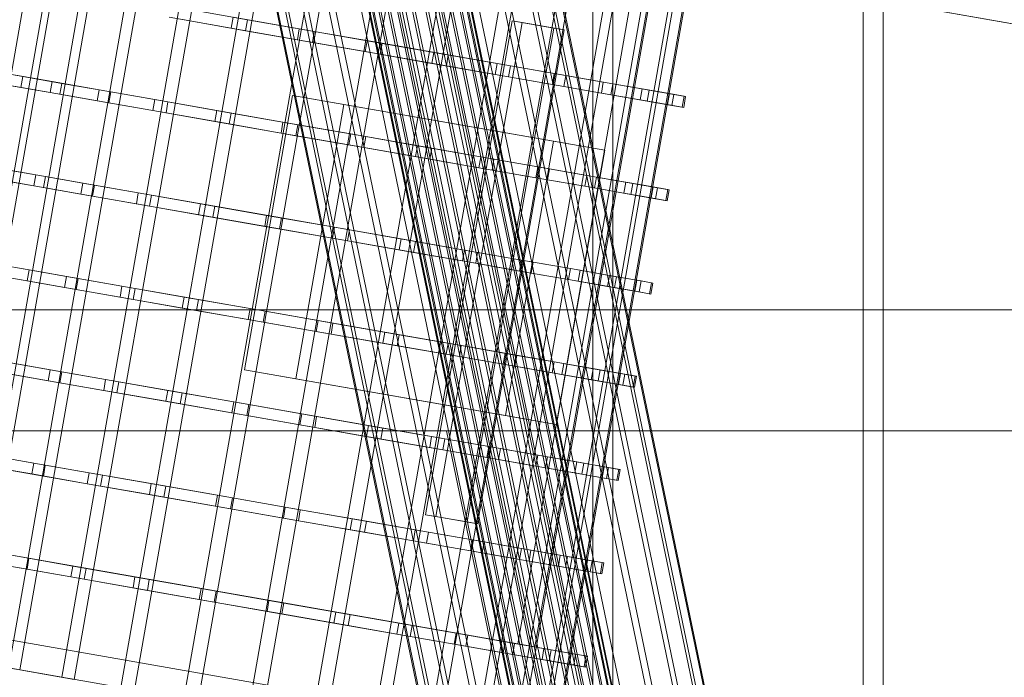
# Model space of a CAD drawing. Header units: millimetres. Extents: x -4395 to 65662, y -65530 to 6847.
# Tile 637 of 656: x 20020 to 20197, y -17816 to -17698. Entities that reach past the tile are written whole.
import ezdxf

# ---------------------------------------------------------------- set-up
doc = ezdxf.new("R2010")
doc.units = ezdxf.units.MM
doc.layers.add('superior_C02', color=7, linetype='Continuous', lineweight=0)
doc.layers.add('superior_C07', color=7, linetype='Continuous', lineweight=0)

msp = doc.modelspace()

# ---------------------------------------------------------------- linework, layer by layer
at = {"layer": 'superior_C02'}
for p, q in [((20122.893, -17575), (20122.893, -18425)), ((20126.47, -18425), (20126.47, -17575)), ((20171.385, -18425), (20171.385, -17575)), ((20174.961, -17575), (20174.961, -18425)), ((20124.556, -17848.804), (20080.181, -17635.005)), ((20126.855, -17848.631), (20082.479, -17634.832)), ((20129.003, -17848.809), (20084.628, -17635.011)), ((20120.135, -17850.135), (20075.759, -17636.336)), ((20122.264, -17849.317), (20077.889, -17635.518)), ((20130.855, -17849.328), (20086.48, -17635.529)), ((20132.284, -17850.15), (20087.909, -17636.352)), ((20116.924, -17852.446), (20072.548, -17638.648)), ((20118.313, -17851.202), (20073.938, -17637.404)), ((20133.193, -17851.221), (20088.818, -17637.422)), ((20133.52, -17852.467), (20089.145, -17638.668)), ((20116.061, -17853.782), (20071.685, -17639.983)), ((20088.867, -17640.005), (20133.243, -17853.804)), ((20127.809, -17824.479), (20089.555, -17640.17)), ((20115.783, -17855.119), (20071.408, -17641.32)), ((20114.853, -17826.416), (20076.599, -17642.107)), ((20121.322, -17824.968), (20083.067, -17640.659)), ((20132.38, -17855.139), (20088.004, -17641.341)), ((20133.873, -17824.984), (20095.618, -17640.674)), ((20139.099, -17826.446), (20100.844, -17642.137)), ((20116.11, -17856.365), (20071.735, -17642.566)), ((20117.019, -17857.435), (20072.643, -17643.637)), ((20129.168, -17857.451), (20084.793, -17643.652)), ((20130.99, -17856.383), (20086.614, -17642.585)), ((20108.844, -17828.725), (20070.589, -17644.416)), ((20118.448, -17858.258), (20074.073, -17644.459)), ((20120.3, -17858.776), (20075.924, -17644.978)), ((20122.448, -17858.955), (20078.073, -17645.156)), ((20124.747, -17858.782), (20080.371, -17644.983)), ((20127.039, -17858.269), (20082.664, -17644.47)), ((20143.132, -17828.768), (20104.878, -17644.459)), ((20103.703, -17831.737), (20065.448, -17647.428)), ((20145.698, -17831.79), (20107.443, -17647.481)), ((20099.781, -17835.248), (20061.526, -17650.939)), ((20146.62, -17835.307), (20108.365, -17650.998)), ((20097.346, -17839.018), (20059.091, -17654.709)), ((20107.582, -17654.769), (20145.837, -17839.078)), ((20096.562, -17842.789), (20058.308, -17658.48)), ((20143.401, -17842.848), (20105.147, -17658.539)), ((20097.485, -17846.306), (20059.23, -17661.997)), ((20139.479, -17846.359), (20101.225, -17662.05)), ((20100.05, -17849.328), (20061.796, -17665.019)), ((20134.339, -17849.371), (20096.084, -17665.062)), ((20104.083, -17851.65), (20065.829, -17667.341)), ((20128.329, -17851.68), (20090.074, -17667.371)), ((20109.31, -17853.113), (20071.055, -17668.803)), ((20115.373, -17853.617), (20077.118, -17669.308)), ((20121.86, -17853.128), (20083.606, -17668.819)), ((15575.415, -17750), (24634.01, -17750)), ((24635.508, -17750), (15576.913, -17750)), ((19160.686, -17771.702), (20096.643, -17771.702)), ((20098.422, -17771.702), (19162.465, -17771.702)), ((20096.643, -17771.702), (20117.046, -17870)), ((20096.643, -17771.702), (20098.422, -17771.702)), ((20096.643, -17771.702), (21032.6, -17771.702)), ((20118.824, -17870), (20098.422, -17771.702)), ((21034.379, -17771.702), (20098.422, -17771.702))]:
    msp.add_line(p, q, dxfattribs=at)
at = {"layer": 'superior_C07'}
for p, q in [((19879.251, -17642.72), (20234.98, -17705.085)), ((20238.656, -17705.729), (19882.927, -17643.364)), ((20000.415, -17811.173), (20029.771, -17643.727)), ((20033.226, -17644.333), (20003.87, -17811.779)), ((20034.436, -17644.545), (20005.08, -17811.991)), ((20039.451, -17645.424), (20010.095, -17812.87)), ((20041.081, -17645.71), (20011.725, -17813.156)), ((20047.464, -17646.829), (20018.108, -17814.275)), ((20049.449, -17647.177), (20020.093, -17814.623)), ((20056.954, -17648.493), (20027.598, -17815.939)), ((20059.219, -17648.89), (20029.863, -17816.336)), ((20067.559, -17650.352), (20038.203, -17817.798)), ((20070.017, -17650.783), (20040.661, -17818.229)), ((20078.87, -17652.335), (20049.514, -17819.781)), ((20081.426, -17652.783), (20052.07, -17820.229)), ((20090.453, -17654.365), (20061.096, -17821.812)), ((20093.008, -17654.813), (20063.652, -17822.26)), ((20101.862, -17656.366), (20072.506, -17823.812)), ((20104.319, -17656.796), (20074.963, -17824.243)), ((20112.659, -17658.258), (20083.303, -17825.705)), ((20114.924, -17658.656), (20085.568, -17826.102)), ((20122.429, -17659.971), (20093.073, -17827.418)), ((20124.415, -17660.319), (20095.059, -17827.766)), ((20130.798, -17661.438), (20101.442, -17828.885)), ((20132.427, -17661.724), (20103.071, -17829.17)), ((20137.442, -17662.603), (20108.086, -17830.05)), ((20138.653, -17662.816), (20109.296, -17830.262)), ((20142.107, -17663.421), (20112.751, -17830.867)), ((20142.852, -17663.552), (20113.496, -17830.998)), ((20144.613, -17663.861), (20115.257, -17831.307)), ((20144.865, -17663.905), (20115.509, -17831.351)), ((20131.864, -17681.931), (20109.416, -17809.978)), ((20112.479, -17810.515), (20134.928, -17682.468)), ((20060.932, -17697.922), (20049.595, -17695.934)), ((20058.006, -17699.439), (20046.871, -17697.487)), ((20049.249, -17697.904), (20060.586, -17699.892)), ((20058.351, -17697.47), (20058.006, -17699.439)), ((20058.351, -17697.47), (20070.228, -17699.552)), ((20060.932, -17697.922), (20060.586, -17699.892)), ((20072.911, -17700.022), (20060.932, -17697.922)), ((20092.853, -17786.769), (20108.394, -17698.121)), ((20110.232, -17698.443), (20094.691, -17787.091)), ((20108.394, -17698.121), (20115.883, -17699.434)), ((20108.394, -17698.121), (20110.232, -17698.443)), ((20117.721, -17699.756), (20110.232, -17698.443)), ((20069.882, -17701.522), (20058.006, -17699.439)), ((20060.586, -17699.892), (20072.566, -17701.992)), ((20070.228, -17699.552), (20069.882, -17701.522)), ((20070.228, -17699.552), (20082.389, -17701.684)), ((20072.911, -17700.022), (20072.566, -17701.992)), ((20085.073, -17702.154), (20072.911, -17700.022)), ((20115.883, -17699.434), (20100.342, -17788.082)), ((20102.18, -17788.404), (20117.721, -17699.756)), ((20117.721, -17699.756), (20115.883, -17699.434)), ((20082.044, -17703.654), (20069.882, -17701.522)), ((20072.566, -17701.992), (20084.728, -17704.124)), ((20082.389, -17701.684), (20082.044, -17703.654)), ((20082.389, -17701.684), (20094.369, -17703.784)), ((20085.073, -17702.154), (20084.728, -17704.124)), ((20096.95, -17704.236), (20085.073, -17702.154)), ((20094.024, -17705.754), (20082.044, -17703.654)), ((20094.369, -17703.784), (20094.024, -17705.754)), ((20094.369, -17703.784), (20105.706, -17705.772)), ((20084.728, -17704.124), (20096.604, -17706.206)), ((20105.361, -17707.742), (20094.024, -17705.754)), ((20096.95, -17704.236), (20096.604, -17706.206)), ((20108.084, -17706.189), (20096.95, -17704.236)), ((20105.706, -17705.772), (20105.361, -17707.742)), ((20105.706, -17705.772), (20115.965, -17707.57)), ((20020.637, -17708.117), (20015.739, -17707.258)), ((20096.604, -17706.206), (20107.739, -17708.159)), ((20108.084, -17706.189), (20107.739, -17708.159)), ((20118.05, -17707.936), (20108.084, -17706.189)), ((20115.965, -17707.57), (20115.62, -17709.54)), ((20115.965, -17707.57), (20124.752, -17709.111)), ((20015.393, -17709.228), (20020.292, -17710.087)), ((20019.366, -17707.894), (20025.903, -17709.04)), ((20020.637, -17708.117), (20020.292, -17710.087)), ((20027.613, -17709.34), (20020.637, -17708.117)), ((20025.903, -17709.04), (20025.557, -17711.01)), ((20025.903, -17709.04), (20034.315, -17710.515)), ((20027.613, -17709.34), (20027.268, -17711.31)), ((20036.4, -17710.88), (20027.613, -17709.34)), ((20115.62, -17709.54), (20105.361, -17707.742)), ((20107.739, -17708.159), (20117.704, -17709.906)), ((20118.05, -17707.936), (20117.704, -17709.906)), ((20126.462, -17709.411), (20118.05, -17707.936)), ((20124.752, -17709.111), (20124.406, -17711.081)), ((20124.752, -17709.111), (20131.728, -17710.334)), ((20025.557, -17711.01), (20019.02, -17709.864)), ((20020.292, -17710.087), (20027.268, -17711.31)), ((20033.97, -17712.485), (20025.557, -17711.01)), ((20034.315, -17710.515), (20033.97, -17712.485)), ((20034.315, -17710.515), (20044.281, -17712.262)), ((20036.4, -17710.88), (20036.055, -17712.85)), ((20046.659, -17712.679), (20036.4, -17710.88)), ((20124.406, -17711.081), (20115.62, -17709.54)), ((20117.704, -17709.906), (20126.117, -17711.381)), ((20131.383, -17712.304), (20124.406, -17711.081)), ((20126.462, -17709.411), (20126.117, -17711.381)), ((20132.999, -17710.557), (20126.462, -17709.411)), ((20131.728, -17710.334), (20131.383, -17712.304)), ((20131.728, -17710.334), (20136.627, -17711.192)), ((20132.999, -17710.557), (20132.654, -17712.527)), ((20137.409, -17711.33), (20132.999, -17710.557)), ((20027.268, -17711.31), (20036.055, -17712.85)), ((20043.935, -17714.232), (20033.97, -17712.485)), ((20036.055, -17712.85), (20046.314, -17714.649)), ((20044.281, -17712.262), (20043.935, -17714.232)), ((20044.281, -17712.262), (20055.416, -17714.214)), ((20046.659, -17712.679), (20046.314, -17714.649)), ((20057.996, -17714.667), (20046.659, -17712.679)), ((20060.389, -17760.772), (20069.023, -17711.524)), ((20069.023, -17711.524), (20115.83, -17719.73)), ((20069.023, -17711.524), (20078.214, -17713.135)), ((20126.117, -17711.381), (20132.654, -17712.527)), ((20136.281, -17713.162), (20131.383, -17712.304)), ((20132.654, -17712.527), (20137.064, -17713.3)), ((20136.627, -17711.192), (20136.281, -17713.162)), ((20136.627, -17711.192), (20139.258, -17711.654)), ((20137.409, -17711.33), (20137.064, -17713.3)), ((20139.523, -17711.7), (20137.409, -17711.33)), ((20139.258, -17711.654), (20138.913, -17713.624)), ((20139.523, -17711.7), (20139.177, -17713.67)), ((20139.258, -17711.654), (20139.523, -17711.7)), ((20055.07, -17716.184), (20043.935, -17714.232)), ((20046.314, -17714.649), (20057.651, -17716.637)), ((20055.416, -17714.214), (20055.07, -17716.184)), ((20055.416, -17714.214), (20067.292, -17716.296)), ((20057.996, -17714.667), (20057.651, -17716.637)), ((20069.976, -17716.767), (20057.996, -17714.667)), ((20078.214, -17713.135), (20069.579, -17762.384)), ((20125.02, -17721.341), (20078.214, -17713.135)), ((20138.913, -17713.624), (20136.281, -17713.162)), ((20137.064, -17713.3), (20139.177, -17713.67)), ((20139.177, -17713.67), (20138.913, -17713.624)), ((20066.947, -17718.266), (20055.07, -17716.184)), ((20067.292, -17716.296), (20066.947, -17718.266)), ((20067.292, -17716.296), (20079.454, -17718.428)), ((20057.651, -17716.637), (20069.63, -17718.737)), ((20069.976, -17716.767), (20069.63, -17718.737)), ((20082.137, -17718.899), (20069.976, -17716.767)), ((20079.108, -17720.398), (20066.947, -17718.266)), ((20069.63, -17718.737), (20081.792, -17720.869)), ((20079.454, -17718.428), (20079.108, -17720.398)), ((20079.454, -17718.428), (20091.433, -17720.529)), ((20082.137, -17718.899), (20081.792, -17720.869)), ((20094.014, -17720.981), (20082.137, -17718.899)), ((20115.83, -17719.73), (20107.196, -17768.978)), ((20125.02, -17721.341), (20115.83, -17719.73)), ((20091.088, -17722.499), (20079.108, -17720.398)), ((20081.792, -17720.869), (20093.669, -17722.951)), ((20091.433, -17720.529), (20091.088, -17722.499)), ((20091.433, -17720.529), (20102.771, -17722.516)), ((20094.014, -17720.981), (20093.669, -17722.951)), ((20105.149, -17722.933), (20094.014, -17720.981)), ((20116.386, -17770.59), (20125.02, -17721.341)), ((20102.425, -17724.486), (20091.088, -17722.499)), ((20093.669, -17722.951), (20104.803, -17724.903)), ((20102.771, -17722.516), (20102.425, -17724.486)), ((20102.771, -17722.516), (20113.03, -17724.315)), ((20105.149, -17722.933), (20104.803, -17724.903)), ((20115.114, -17724.68), (20105.149, -17722.933)), ((20016.43, -17724.639), (20022.967, -17725.785)), ((20024.678, -17726.085), (20017.701, -17724.862)), ((20112.684, -17726.285), (20102.425, -17724.486)), ((20104.803, -17724.903), (20114.769, -17726.65)), ((20113.03, -17724.315), (20112.684, -17726.285)), ((20113.03, -17724.315), (20121.816, -17725.855)), ((20115.114, -17724.68), (20114.769, -17726.65)), ((20123.527, -17726.155), (20115.114, -17724.68)), ((20022.622, -17727.755), (20016.085, -17726.609)), ((20017.356, -17726.831), (20024.332, -17728.055)), ((20022.967, -17725.785), (20022.622, -17727.755)), ((20022.967, -17725.785), (20031.38, -17727.26)), ((20024.678, -17726.085), (20024.332, -17728.055)), ((20033.464, -17727.625), (20024.678, -17726.085)), ((20121.471, -17727.825), (20112.684, -17726.285)), ((20114.769, -17726.65), (20123.182, -17728.125)), ((20121.816, -17725.855), (20121.471, -17727.825)), ((20121.816, -17725.855), (20128.793, -17727.078)), ((20123.527, -17726.155), (20123.182, -17728.125)), ((20130.064, -17727.301), (20123.527, -17726.155)), ((20031.034, -17729.23), (20022.622, -17727.755)), ((20024.332, -17728.055), (20033.119, -17729.595)), ((20031.38, -17727.26), (20031.034, -17729.23)), ((20031.38, -17727.26), (20041.345, -17729.007)), ((20033.464, -17727.625), (20033.119, -17729.595)), ((20043.723, -17729.424), (20033.464, -17727.625)), ((20128.447, -17729.048), (20121.471, -17727.825)), ((20123.182, -17728.125), (20129.718, -17729.271)), ((20128.793, -17727.078), (20128.447, -17729.048)), ((20128.793, -17727.078), (20133.691, -17727.937)), ((20130.064, -17727.301), (20129.718, -17729.271)), ((20134.474, -17728.074), (20130.064, -17727.301)), ((20133.691, -17727.937), (20133.346, -17729.907)), ((20133.691, -17727.937), (20136.323, -17728.399)), ((20134.474, -17728.074), (20134.128, -17730.044)), ((20136.587, -17728.445), (20134.474, -17728.074)), ((20136.323, -17728.399), (20135.977, -17730.368)), ((20136.587, -17728.445), (20136.242, -17730.415)), ((20136.323, -17728.399), (20136.587, -17728.445)), ((20041, -17730.977), (20031.034, -17729.23)), ((20033.119, -17729.595), (20043.378, -17731.394)), ((20041.345, -17729.007), (20041, -17730.977)), ((20041.345, -17729.007), (20052.48, -17730.959)), ((20043.723, -17729.424), (20043.378, -17731.394)), ((20055.06, -17731.411), (20043.723, -17729.424)), ((20133.346, -17729.907), (20128.447, -17729.048)), ((20129.718, -17729.271), (20134.128, -17730.044)), ((20135.977, -17730.368), (20133.346, -17729.907)), ((20134.128, -17730.044), (20136.242, -17730.415)), ((20136.242, -17730.415), (20135.977, -17730.368)), ((20052.135, -17732.929), (20041, -17730.977)), ((20043.378, -17731.394), (20054.715, -17733.381)), ((20052.48, -17730.959), (20052.135, -17732.929)), ((20052.48, -17730.959), (20064.356, -17733.041)), ((20055.06, -17731.411), (20054.715, -17733.381)), ((20067.04, -17733.511), (20055.06, -17731.411)), ((20064.011, -17735.011), (20052.135, -17732.929)), ((20054.715, -17733.381), (20066.695, -17735.481)), ((20064.356, -17733.041), (20064.011, -17735.011)), ((20064.356, -17733.041), (20076.518, -17735.173)), ((20067.04, -17733.511), (20066.695, -17735.481)), ((20079.202, -17735.644), (20067.04, -17733.511)), ((20076.173, -17737.143), (20064.011, -17735.011)), ((20066.695, -17735.481), (20078.857, -17737.614)), ((20076.518, -17735.173), (20076.173, -17737.143)), ((20076.518, -17735.173), (20088.498, -17737.273)), ((20079.202, -17735.644), (20078.857, -17737.614)), ((20091.078, -17737.726), (20079.202, -17735.644)), ((20088.152, -17739.243), (20076.173, -17737.143)), ((20078.857, -17737.614), (20090.733, -17739.696)), ((20088.498, -17737.273), (20088.152, -17739.243)), ((20088.498, -17737.273), (20099.835, -17739.261)), ((20099.49, -17741.231), (20088.152, -17739.243)), ((20091.078, -17737.726), (20090.733, -17739.696)), ((20102.213, -17739.678), (20091.078, -17737.726)), ((20099.835, -17739.261), (20099.49, -17741.231)), ((20099.835, -17739.261), (20110.094, -17741.059)), ((20090.733, -17739.696), (20101.868, -17741.648)), ((20102.213, -17739.678), (20101.868, -17741.648)), ((20112.179, -17741.425), (20102.213, -17739.678)), ((20110.094, -17741.059), (20109.749, -17743.029)), ((20110.094, -17741.059), (20118.881, -17742.6)), ((20021.742, -17742.829), (20014.766, -17741.606)), ((20020.031, -17742.529), (20028.444, -17744.004)), ((20021.742, -17742.829), (20021.397, -17744.799)), ((20030.529, -17744.37), (20021.742, -17742.829)), ((20109.749, -17743.029), (20099.49, -17741.231)), ((20101.868, -17741.648), (20111.833, -17743.395)), ((20112.179, -17741.425), (20111.833, -17743.395)), ((20120.591, -17742.9), (20112.179, -17741.425)), ((20118.881, -17742.6), (20118.535, -17744.57)), ((20118.881, -17742.6), (20125.857, -17743.823)), ((20120.591, -17742.9), (20120.246, -17744.87)), ((20127.128, -17744.046), (20120.591, -17742.9)), ((20014.42, -17743.576), (20021.397, -17744.799)), ((20028.099, -17745.974), (20019.686, -17744.499)), ((20028.444, -17744.004), (20028.099, -17745.974)), ((20028.444, -17744.004), (20038.409, -17745.751)), ((20030.529, -17744.37), (20030.183, -17746.34)), ((20040.788, -17746.168), (20030.529, -17744.37)), ((20118.535, -17744.57), (20109.749, -17743.029)), ((20111.833, -17743.395), (20120.246, -17744.87)), ((20125.512, -17745.793), (20118.535, -17744.57)), ((20125.857, -17743.823), (20125.512, -17745.793)), ((20125.857, -17743.823), (20130.755, -17744.682)), ((20127.128, -17744.046), (20126.783, -17746.016)), ((20131.538, -17744.819), (20127.128, -17744.046)), ((20130.755, -17744.682), (20130.41, -17746.652)), ((20130.755, -17744.682), (20133.387, -17745.143)), ((20021.397, -17744.799), (20030.183, -17746.34)), ((20038.064, -17747.721), (20028.099, -17745.974)), ((20030.183, -17746.34), (20040.442, -17748.138)), ((20038.409, -17745.751), (20038.064, -17747.721)), ((20038.409, -17745.751), (20049.544, -17747.703)), ((20040.788, -17746.168), (20040.442, -17748.138)), ((20052.125, -17748.156), (20040.788, -17746.168)), ((20120.246, -17744.87), (20126.783, -17746.016)), ((20130.41, -17746.652), (20125.512, -17745.793)), ((20126.783, -17746.016), (20131.193, -17746.789)), ((20131.538, -17744.819), (20131.193, -17746.789)), ((20133.652, -17745.189), (20131.538, -17744.819)), ((20133.387, -17745.143), (20133.042, -17747.113)), ((20133.652, -17745.189), (20133.306, -17747.159)), ((20133.387, -17745.143), (20133.652, -17745.189)), ((20049.199, -17749.673), (20038.064, -17747.721)), ((20040.442, -17748.138), (20051.78, -17750.126)), ((20049.544, -17747.703), (20049.199, -17749.673)), ((20049.544, -17747.703), (20061.421, -17749.786)), ((20052.125, -17748.156), (20051.78, -17750.126)), ((20064.105, -17750.256), (20052.125, -17748.156)), ((20133.042, -17747.113), (20130.41, -17746.652)), ((20131.193, -17746.789), (20133.306, -17747.159)), ((20133.306, -17747.159), (20133.042, -17747.113)), ((20061.075, -17751.755), (20049.199, -17749.673)), ((20061.421, -17749.786), (20061.075, -17751.755)), ((20061.421, -17749.786), (20073.583, -17751.918)), ((20051.78, -17750.126), (20063.759, -17752.226)), ((20073.237, -17753.888), (20061.075, -17751.755)), ((20064.105, -17750.256), (20063.759, -17752.226)), ((20076.266, -17752.388), (20064.105, -17750.256)), ((20063.759, -17752.226), (20075.921, -17754.358)), ((20073.583, -17751.918), (20073.237, -17753.888)), ((20073.583, -17751.918), (20085.562, -17754.018)), ((20076.266, -17752.388), (20075.921, -17754.358)), ((20088.143, -17754.47), (20076.266, -17752.388)), ((20085.217, -17755.988), (20073.237, -17753.888)), ((20075.921, -17754.358), (20087.797, -17756.44)), ((20085.562, -17754.018), (20085.217, -17755.988)), ((20085.562, -17754.018), (20096.899, -17756.005)), ((20088.143, -17754.47), (20087.797, -17756.44)), ((20099.278, -17756.422), (20088.143, -17754.47)), ((20096.554, -17757.975), (20085.217, -17755.988)), ((20087.797, -17756.44), (20098.932, -17758.392)), ((20096.899, -17756.005), (20096.554, -17757.975)), ((20096.899, -17756.005), (20107.158, -17757.804)), ((20099.278, -17756.422), (20098.932, -17758.392)), ((20109.243, -17758.17), (20099.278, -17756.422)), ((20106.813, -17759.774), (20096.554, -17757.975)), ((20098.932, -17758.392), (20108.898, -17760.139)), ((20107.158, -17757.804), (20106.813, -17759.774)), ((20107.158, -17757.804), (20115.945, -17759.344)), ((20109.243, -17758.17), (20108.898, -17760.139)), ((20117.656, -17759.644), (20109.243, -17758.17)), ((20017.096, -17759.274), (20025.509, -17760.749)), ((20027.593, -17761.114), (20018.807, -17759.574)), ((20115.6, -17761.314), (20106.813, -17759.774)), ((20108.898, -17760.139), (20117.31, -17761.614)), ((20115.945, -17759.344), (20115.6, -17761.314)), ((20115.945, -17759.344), (20122.921, -17760.568)), ((20117.656, -17759.644), (20117.31, -17761.614)), ((20124.193, -17760.79), (20117.656, -17759.644)), ((20122.921, -17760.568), (20122.576, -17762.538)), ((20122.921, -17760.568), (20127.82, -17761.426)), ((20025.163, -17762.719), (20016.75, -17761.244)), ((20018.461, -17761.544), (20027.248, -17763.084)), ((20025.509, -17760.749), (20025.163, -17762.719)), ((20025.509, -17760.749), (20035.474, -17762.496)), ((20027.593, -17761.114), (20027.248, -17763.084)), ((20037.852, -17762.913), (20027.593, -17761.114)), ((20107.196, -17768.978), (20060.389, -17760.772)), ((20060.389, -17760.772), (20069.579, -17762.384)), ((20122.576, -17762.538), (20115.6, -17761.314)), ((20117.31, -17761.614), (20123.847, -17762.76)), ((20124.193, -17760.79), (20123.847, -17762.76)), ((20128.603, -17761.564), (20124.193, -17760.79)), ((20127.82, -17761.426), (20127.474, -17763.396)), ((20127.82, -17761.426), (20130.452, -17761.888)), ((20128.603, -17761.564), (20128.257, -17763.534)), ((20130.716, -17761.934), (20128.603, -17761.564)), ((20130.452, -17761.888), (20130.106, -17763.858)), ((20130.716, -17761.934), (20130.371, -17763.904)), ((20130.452, -17761.888), (20130.716, -17761.934)), ((20035.129, -17764.466), (20025.163, -17762.719)), ((20027.248, -17763.084), (20037.507, -17764.883)), ((20035.474, -17762.496), (20035.129, -17764.466)), ((20035.474, -17762.496), (20046.609, -17764.448)), ((20037.852, -17762.913), (20037.507, -17764.883)), ((20049.189, -17764.9), (20037.852, -17762.913)), ((20069.579, -17762.384), (20116.386, -17770.59)), ((20127.474, -17763.396), (20122.576, -17762.538)), ((20123.847, -17762.76), (20128.257, -17763.534)), ((20130.106, -17763.858), (20127.474, -17763.396)), ((20128.257, -17763.534), (20130.371, -17763.904)), ((20130.371, -17763.904), (20130.106, -17763.858)), ((20046.263, -17766.418), (20035.129, -17764.466)), ((20037.507, -17764.883), (20048.844, -17766.87)), ((20046.609, -17764.448), (20046.263, -17766.418)), ((20046.609, -17764.448), (20058.485, -17766.53)), ((20049.189, -17764.9), (20048.844, -17766.87)), ((20061.169, -17767.001), (20049.189, -17764.9)), ((20058.14, -17768.5), (20046.263, -17766.418)), ((20048.844, -17766.87), (20060.824, -17768.971)), ((20058.485, -17766.53), (20058.14, -17768.5)), ((20058.485, -17766.53), (20070.647, -17768.662)), ((20061.169, -17767.001), (20060.824, -17768.971)), ((20073.331, -17769.133), (20061.169, -17767.001)), ((20070.302, -17770.632), (20058.14, -17768.5)), ((20060.824, -17768.971), (20072.985, -17771.103)), ((20070.647, -17768.662), (20070.302, -17770.632)), ((20070.647, -17768.662), (20082.627, -17770.763)), ((20073.331, -17769.133), (20072.985, -17771.103)), ((20085.207, -17771.215), (20073.331, -17769.133)), ((20107.196, -17768.978), (20116.386, -17770.59)), ((20082.281, -17772.732), (20070.302, -17770.632)), ((20072.985, -17771.103), (20084.862, -17773.185)), ((20082.627, -17770.763), (20082.281, -17772.732)), ((20082.627, -17770.763), (20093.964, -17772.75)), ((20093.618, -17774.72), (20082.281, -17772.732)), ((20085.207, -17771.215), (20084.862, -17773.185)), ((20096.342, -17773.167), (20085.207, -17771.215)), ((20093.964, -17772.75), (20093.618, -17774.72)), ((20093.964, -17772.75), (20104.223, -17774.549)), ((20084.862, -17773.185), (20095.997, -17775.137)), ((20103.877, -17776.519), (20093.618, -17774.72)), ((20096.342, -17773.167), (20095.997, -17775.137)), ((20106.307, -17774.914), (20096.342, -17773.167)), ((20104.223, -17774.549), (20103.877, -17776.519)), ((20104.223, -17774.549), (20113.009, -17776.089)), ((20014.16, -17776.019), (20022.573, -17777.493)), ((20024.658, -17777.859), (20015.871, -17776.318)), ((20095.997, -17775.137), (20105.962, -17776.884)), ((20106.307, -17774.914), (20105.962, -17776.884)), ((20114.72, -17776.389), (20106.307, -17774.914)), ((20113.009, -17776.089), (20112.664, -17778.059)), ((20113.009, -17776.089), (20119.986, -17777.312)), ((20114.72, -17776.389), (20114.375, -17778.359)), ((20121.257, -17777.535), (20114.72, -17776.389)), ((20022.228, -17779.463), (20013.815, -17777.988)), ((20022.573, -17777.493), (20022.228, -17779.463)), ((20022.573, -17777.493), (20032.538, -17779.241)), ((20024.658, -17777.859), (20024.312, -17779.829)), ((20034.917, -17779.657), (20024.658, -17777.859)), ((20112.664, -17778.059), (20103.877, -17776.519)), ((20105.962, -17776.884), (20114.375, -17778.359)), ((20119.64, -17779.282), (20112.664, -17778.059)), ((20119.986, -17777.312), (20119.64, -17779.282)), ((20119.986, -17777.312), (20124.884, -17778.171)), ((20121.257, -17777.535), (20120.912, -17779.505)), ((20125.667, -17778.308), (20121.257, -17777.535)), ((20124.884, -17778.171), (20124.539, -17780.141)), ((20124.884, -17778.171), (20127.516, -17778.632)), ((20015.526, -17778.288), (20024.312, -17779.829)), ((20032.193, -17781.21), (20022.228, -17779.463)), ((20024.312, -17779.829), (20034.571, -17781.627)), ((20032.538, -17779.241), (20032.193, -17781.21)), ((20032.538, -17779.241), (20043.673, -17781.193)), ((20034.917, -17779.657), (20034.571, -17781.627)), ((20046.254, -17781.645), (20034.917, -17779.657)), ((20114.375, -17778.359), (20120.912, -17779.505)), ((20124.539, -17780.141), (20119.64, -17779.282)), ((20120.912, -17779.505), (20125.322, -17780.278)), ((20125.667, -17778.308), (20125.322, -17780.278)), ((20127.78, -17778.679), (20125.667, -17778.308)), ((20127.516, -17778.632), (20127.171, -17780.602)), ((20127.78, -17778.679), (20127.435, -17780.649)), ((20127.516, -17778.632), (20127.78, -17778.679)), ((20043.328, -17783.163), (20032.193, -17781.21)), ((20034.571, -17781.627), (20045.908, -17783.615)), ((20043.673, -17781.193), (20043.328, -17783.163)), ((20043.673, -17781.193), (20055.55, -17783.275)), ((20046.254, -17781.645), (20045.908, -17783.615)), ((20058.233, -17783.745), (20046.254, -17781.645)), ((20127.171, -17780.602), (20124.539, -17780.141)), ((20125.322, -17780.278), (20127.435, -17780.649)), ((20127.435, -17780.649), (20127.171, -17780.602)), ((20055.204, -17785.245), (20043.328, -17783.163)), ((20055.55, -17783.275), (20055.204, -17785.245)), ((20055.55, -17783.275), (20067.711, -17785.407)), ((20045.908, -17783.615), (20057.888, -17785.715)), ((20067.366, -17787.377), (20055.204, -17785.245)), ((20058.233, -17783.745), (20057.888, -17785.715)), ((20070.395, -17785.877), (20058.233, -17783.745)), ((20109.416, -17809.978), (19968.996, -17785.36)), ((19972.059, -17785.897), (20112.479, -17810.515)), ((20057.888, -17785.715), (20070.05, -17787.847)), ((20067.711, -17785.407), (20067.366, -17787.377)), ((20067.711, -17785.407), (20079.691, -17787.507)), ((20070.395, -17785.877), (20070.05, -17787.847)), ((20082.272, -17787.96), (20070.395, -17785.877)), ((20100.342, -17788.082), (20092.853, -17786.769)), ((20092.853, -17786.769), (20094.691, -17787.091)), ((20094.691, -17787.091), (20102.18, -17788.404)), ((20079.346, -17789.477), (20067.366, -17787.377)), ((20070.05, -17787.847), (20081.926, -17789.93)), ((20079.691, -17787.507), (20079.346, -17789.477)), ((20079.691, -17787.507), (20091.028, -17789.495)), ((20082.272, -17787.96), (20081.926, -17789.93)), ((20093.406, -17789.912), (20082.272, -17787.96)), ((20100.342, -17788.082), (20102.18, -17788.404)), ((20090.683, -17791.465), (20079.346, -17789.477)), ((20081.926, -17789.93), (20093.061, -17791.882)), ((20091.028, -17789.495), (20090.683, -17791.465)), ((20091.028, -17789.495), (20101.287, -17791.293)), ((20093.406, -17789.912), (20093.061, -17791.882)), ((20103.372, -17791.659), (20093.406, -17789.912)), ((20100.942, -17793.263), (20090.683, -17791.465)), ((20093.061, -17791.882), (20103.026, -17793.629)), ((20101.287, -17791.293), (20100.942, -17793.263)), ((20101.287, -17791.293), (20110.074, -17792.834)), ((20103.372, -17791.659), (20103.026, -17793.629)), ((20111.784, -17793.134), (20103.372, -17791.659)), ((20021.722, -17794.603), (20012.935, -17793.063)), ((20109.728, -17794.804), (20100.942, -17793.263)), ((20103.026, -17793.629), (20111.439, -17795.104)), ((20110.074, -17792.834), (20109.728, -17794.804)), ((20110.074, -17792.834), (20117.05, -17794.057)), ((20111.784, -17793.134), (20111.439, -17795.104)), ((20118.321, -17794.28), (20111.784, -17793.134)), ((20117.05, -17794.057), (20116.705, -17796.027)), ((20117.05, -17794.057), (20121.949, -17794.916)), ((20012.59, -17795.033), (20021.377, -17796.573)), ((20019.637, -17794.238), (20029.603, -17795.985)), ((20021.722, -17794.603), (20021.377, -17796.573)), ((20031.981, -17796.402), (20021.722, -17794.603)), ((20116.705, -17796.027), (20109.728, -17794.804)), ((20111.439, -17795.104), (20117.976, -17796.25)), ((20118.321, -17794.28), (20117.976, -17796.25)), ((20122.731, -17795.053), (20118.321, -17794.28)), ((20121.949, -17794.916), (20121.603, -17796.886)), ((20121.949, -17794.916), (20124.58, -17795.377)), ((20122.731, -17795.053), (20122.386, -17797.023)), ((20124.845, -17795.423), (20122.731, -17795.053)), ((20124.58, -17795.377), (20124.235, -17797.347)), ((20124.845, -17795.423), (20124.499, -17797.393)), ((20124.58, -17795.377), (20124.845, -17795.423)), ((20029.257, -17797.955), (20019.292, -17796.208)), ((20021.377, -17796.573), (20031.636, -17798.372)), ((20029.603, -17795.985), (20029.257, -17797.955)), ((20029.603, -17795.985), (20040.738, -17797.937)), ((20031.981, -17796.402), (20031.636, -17798.372)), ((20043.318, -17798.39), (20031.981, -17796.402)), ((20121.603, -17796.886), (20116.705, -17796.027)), ((20117.976, -17796.25), (20122.386, -17797.023)), ((20124.235, -17797.347), (20121.603, -17796.886)), ((20122.386, -17797.023), (20124.499, -17797.393)), ((20124.499, -17797.393), (20124.235, -17797.347)), ((20040.392, -17799.907), (20029.257, -17797.955)), ((20031.636, -17798.372), (20042.973, -17800.36)), ((20040.738, -17797.937), (20040.392, -17799.907)), ((20040.738, -17797.937), (20052.614, -17800.019)), ((20043.318, -17798.39), (20042.973, -17800.36)), ((20055.298, -17800.49), (20043.318, -17798.39)), ((20052.269, -17801.989), (20040.392, -17799.907)), ((20042.973, -17800.36), (20054.952, -17802.46)), ((20052.614, -17800.019), (20052.269, -17801.989)), ((20052.614, -17800.019), (20064.776, -17802.152)), ((20055.298, -17800.49), (20054.952, -17802.46)), ((20067.459, -17802.622), (20055.298, -17800.49)), ((19975.767, -17801.776), (20097.464, -17823.111)), ((20103.591, -17824.185), (19981.894, -17802.85)), ((20064.43, -17804.121), (20052.269, -17801.989)), ((20054.952, -17802.46), (20067.114, -17804.592)), ((20064.776, -17802.152), (20064.43, -17804.121)), ((20064.776, -17802.152), (20076.755, -17804.252)), ((20067.459, -17802.622), (20067.114, -17804.592)), ((20079.336, -17804.704), (20067.459, -17802.622)), ((20076.41, -17806.222), (20064.43, -17804.121)), ((20067.114, -17804.592), (20078.991, -17806.674)), ((20076.755, -17804.252), (20076.41, -17806.222)), ((20076.755, -17804.252), (20088.093, -17806.239)), ((20079.336, -17804.704), (20078.991, -17806.674)), ((20090.471, -17806.656), (20079.336, -17804.704)), ((20087.747, -17808.209), (20076.41, -17806.222)), ((20088.093, -17806.239), (20087.747, -17808.209)), ((20088.093, -17806.239), (20098.352, -17808.038)), ((20078.991, -17806.674), (20090.125, -17808.626)), ((20098.006, -17810.008), (20087.747, -17808.209)), ((20090.471, -17806.656), (20090.125, -17808.626)), ((20100.436, -17808.403), (20090.471, -17806.656)), ((20098.352, -17808.038), (20098.006, -17810.008)), ((20098.352, -17808.038), (20107.138, -17809.578)), ((20137.288, -17830.093), (20015.591, -17808.757)), ((20090.125, -17808.626), (20100.091, -17810.373)), ((20106.793, -17811.548), (20098.006, -17810.008)), ((20100.436, -17808.403), (20100.091, -17810.373)), ((20108.849, -17809.878), (20100.436, -17808.403)), ((20107.138, -17809.578), (20106.793, -17811.548)), ((20107.138, -17809.578), (20114.115, -17810.801)), ((20108.849, -17809.878), (20108.503, -17811.848)), ((20115.386, -17811.024), (20108.849, -17809.878)), ((20109.416, -17809.978), (20112.479, -17810.515)), ((20100.091, -17810.373), (20108.503, -17811.848)), ((20113.769, -17812.771), (20106.793, -17811.548)), ((20114.115, -17810.801), (20113.769, -17812.771)), ((20114.115, -17810.801), (20119.013, -17811.66)), ((20115.386, -17811.024), (20115.04, -17812.994)), ((20119.796, -17811.797), (20115.386, -17811.024)), ((20119.013, -17811.66), (20118.668, -17813.63)), ((20119.013, -17811.66), (20121.645, -17812.122)), ((20119.796, -17811.797), (20119.45, -17813.767)), ((20121.909, -17812.168), (20119.796, -17811.797)), ((20011.725, -17813.156), (20020.093, -17814.623)), ((20108.503, -17811.848), (20115.04, -17812.994)), ((20118.668, -17813.63), (20113.769, -17812.771)), ((20115.04, -17812.994), (20119.45, -17813.767)), ((20121.645, -17812.122), (20121.299, -17814.092)), ((20121.909, -17812.168), (20121.564, -17814.138)), ((20121.645, -17812.122), (20121.909, -17812.168)), ((20027.598, -17815.939), (20018.108, -17814.275)), ((20020.093, -17814.623), (20029.863, -17816.336)), ((20121.299, -17814.092), (20118.668, -17813.63)), ((20119.45, -17813.767), (20121.564, -17814.138)), ((20121.564, -17814.138), (20121.299, -17814.092)), ((20038.203, -17817.798), (20027.598, -17815.939))]:
    msp.add_line(p, q, dxfattribs=at)

doc.saveas('drawing.dxf')
